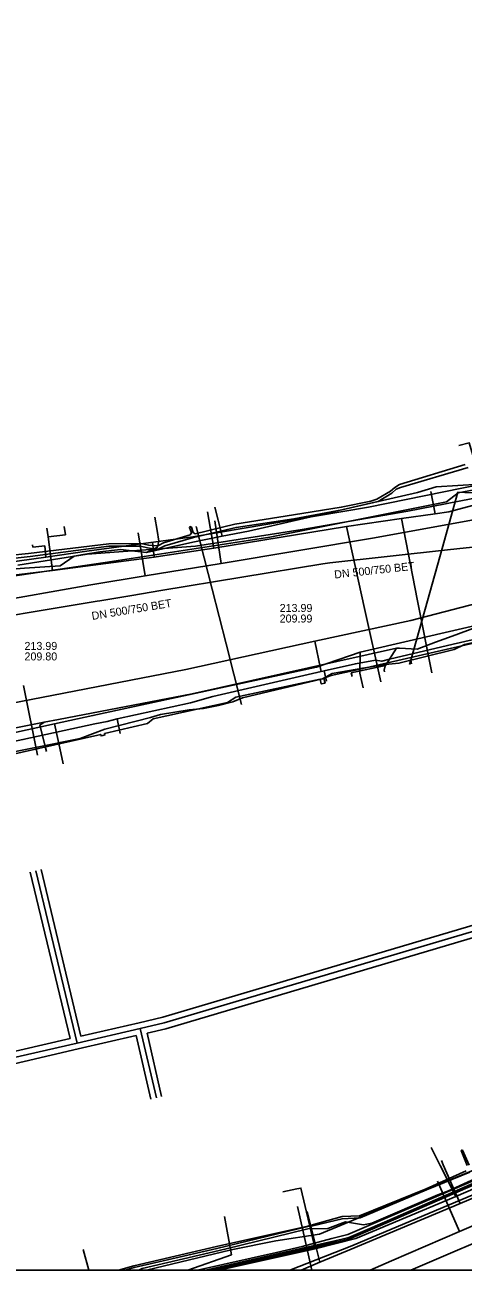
# Model space of a CAD drawing. Extents: x -600309 to -598967, y -1161267 to -1160292.
# Drawn here: x -599661.8 to -599618, y -1161267 to -1161142.6 of the extents above; entities that cross this region are included whole.
import ezdxf

# ---------------------------------------------------------------- set-up
doc = ezdxf.new("R2010")
doc.units = 0
for name, color, linetype in [('Vrstva 12', 7, 'Continuous'), ('Vrstva 13', 7, 'Continuous'), ('Vrstva 16', 7, 'Continuous'), ('Vrstva 37', 7, 'Continuous'), ('Vrstva 38', 7, 'Continuous'), ('Vrstva 42', 7, 'Continuous'), ('Vrstva 54', 7, 'Continuous'), ('Vrstva 55', 7, 'Continuous'), ('Vrstva 58', 7, 'Continuous'), ('Vrstva 63', 7, 'Continuous'), ('Vrstva 9', 7, 'Continuous')]:
    doc.layers.add(name, color=color, linetype=linetype)

msp = doc.modelspace()

# ---------------------------------------------------------------- linework, layer by layer
at = {"layer": 'Vrstva 12'}
for p, q in [((-599642.47, -1161192.07), (-599642.79, -1161190.76)), ((-599642.47, -1161192.07), (-599642.79, -1161190.76)), ((-599658.31, -1161214.87), (-599657.97, -1161216.43)), ((-599658.31, -1161214.87), (-599657.97, -1161216.43)), ((-599621.16, -1161254.79), (-599620.46, -1161256.19)), ((-599642.38, -1161267.03), (-599632.78, -1161264.89)), ((-599634.18, -1161267.03), (-599632.29, -1161266.24))]:
    msp.add_line(p, q, dxfattribs=at)
for points in [[(-599618.42, -1161184.62), (-599617.37, -1161184.34), (-599616.14, -1161188.46)], [(-599616.14, -1161188.46), (-599627.44, -1161190.76), (-599644.99, -1161193.72), (-599655.61, -1161195.18), (-599659.69, -1161195.76)], [(-599642.07, -1161193.68), (-599639.42, -1161193.16), (-599622.53, -1161189.29), (-599620.66, -1161188.74), (-599616.34, -1161188.47)], [(-599648.58, -1161193.11), (-599648.8, -1161191.78)], [(-599649.64, -1161195.3), (-599648.52, -1161194.76), (-599648.41, -1161194.18), (-599648.58, -1161193.11)], [(-599642.47, -1161192.07), (-599642.07, -1161193.68)], [(-599649.64, -1161195.3), (-599645.01, -1161194.28), (-599642.07, -1161193.68)], [(-599655.92, -1161195.51), (-599656.88, -1161195.67), (-599658.25, -1161196.62), (-599661.83, -1161196.88), (-599667.32, -1161197.29)], [(-599659.69, -1161195.76), (-599659.8, -1161194.64), (-599660.99, -1161194.76), (-599661.02, -1161194.52)], [(-599649.64, -1161195.3), (-599652.24, -1161195), (-599654.3, -1161195.25), (-599655.92, -1161195.51)], [(-599659.69, -1161195.76), (-599677.88, -1161198.31), (-599700.77, -1161200.99), (-599723.34, -1161203.28), (-599724.32, -1161203.22), (-599725.84, -1161202.93), (-599738.29, -1161204.29), (-599739.86, -1161203.26), (-599739.7, -1161199.18)], [(-599628.27, -1161205.28), (-599613.15, -1161201.76)], [(-599616.64, -1161202.75), (-599619.06, -1161203.65)], [(-599620.73, -1161204.27), (-599622.56, -1161204.95)], [(-599619.06, -1161203.65), (-599620.73, -1161204.27)], [(-599628.27, -1161205.28), (-599632.64, -1161206.75), (-599654.99, -1161211.61), (-599658.83, -1161212.43)], [(-599624.65, -1161204.87), (-599645.07, -1161209.42), (-599658.42, -1161211.99)], [(-599629.08, -1161207.69), (-599629.16, -1161207.32), (-599625.75, -1161206.6), (-599624.65, -1161204.87)], [(-599628.32, -1161207.34), (-599628.27, -1161205.28)], [(-599624.35, -1161204.88), (-599624.65, -1161204.87)], [(-599622.56, -1161204.95), (-599624.35, -1161204.88)], [(-599628.32, -1161207.34), (-599628.32, -1161207.37), (-599627.97, -1161208.83)], [(-599628.32, -1161207.34), (-599628.32, -1161207.37), (-599627.97, -1161208.83)], [(-599678.3, -1161216.68), (-599658.83, -1161212.43)], [(-599659.87, -1161212.27), (-599674.53, -1161215.2)], [(-599659.84, -1161214.4), (-599660.29, -1161212.56), (-599659.87, -1161212.27)], [(-599658.42, -1161211.99), (-599659.87, -1161212.27)], [(-599658.83, -1161212.43), (-599658.31, -1161214.87)], [(-599659.74, -1161214.81), (-599659.84, -1161214.4)], [(-599659.64, -1161215.2), (-599659.74, -1161214.81)], [(-599618.71, -1161259.67), (-599602.02, -1161252.46)], [(-599618.29, -1161260.38), (-599615.43, -1161259.18), (-599613.07, -1161257.77), (-599599.34, -1161251.93)], [(-599620.46, -1161256.19), (-599620.26, -1161256.58)], [(-599620.26, -1161256.58), (-599618.71, -1161259.67)], [(-599619.96, -1161256.51), (-599620.15, -1161256.06)], [(-599618.29, -1161260.38), (-599619.96, -1161256.51)], [(-599634.61, -1161258.92), (-599636.01, -1161259.21)], [(-599632.78, -1161264.89), (-599634.2, -1161258.84), (-599634.61, -1161258.92)], [(-599632.78, -1161264.89), (-599628.7, -1161263.88), (-599618.71, -1161259.67)], [(-599629.18, -1161264.94), (-599618.29, -1161260.38)], [(-599633.56, -1161261.16), (-599632.29, -1161266.24)], [(-599632.29, -1161266.24), (-599629.18, -1161264.94)]]:
    msp.add_lwpolyline(points, dxfattribs=at)
at = {"layer": 'Vrstva 13'}
for p, q in [((-599620.78, -1161191.42), (-599621.21, -1161189.21)), ((-599642.9, -1161194.86), (-599643.54, -1161191.24)), ((-599648.86, -1161195.77), (-599649.04, -1161194.27))]:
    msp.add_line(p, q, dxfattribs=at)
for points in [[(-599537.86, -1161170.91), (-599543.39, -1161174.67), (-599548.15, -1161173.86), (-599559.98, -1161171.84), (-599562.07, -1161172.59), (-599566.52, -1161174.21), (-599571.36, -1161175.95), (-599595.97, -1161184.84), (-599597.57, -1161185.42), (-599619.41, -1161191.23), (-599620.78, -1161191.42), (-599624.14, -1161191.9), (-599629.63, -1161192.7), (-599642.9, -1161194.86), (-599648.23, -1161195.68), (-599648.86, -1161195.77), (-599659.02, -1161197.09), (-599667.38, -1161198.09), (-599681.8, -1161199.82), (-599690.59, -1161200.89), (-599706.57, -1161202.75)], [(-599624.14, -1161191.9), (-599622.57, -1161199.98), (-599621.11, -1161207.34)], [(-599659.02, -1161197.09), (-599659.48, -1161193.73), (-599659.61, -1161192.86)], [(-599659.48, -1161193.73), (-599657.74, -1161193.53), (-599657.87, -1161192.7)], [(-599629.63, -1161192.7), (-599627.83, -1161200.9), (-599626.19, -1161208.24)], [(-599623.19, -1161267.03), (-599602.33, -1161258.12), (-599590.71, -1161253.32), (-599562.74, -1161241.46), (-599555.87, -1161238.41)]]:
    msp.add_lwpolyline(points, dxfattribs=at)
at = {"layer": 'Vrstva 16'}
msp.add_line((-599634.53, -1161260.66), (-599633.09, -1161267.03), dxfattribs=at)
for points in [[(-599694.08, -1161216.37), (-599693.35, -1161216.23), (-599678.12, -1161213.31), (-599663.39, -1161210.44), (-599645.7, -1161206.98), (-599632.82, -1161204.18), (-599623.19, -1161202.09), (-599612.32, -1161199.28), (-599602.8, -1161196.83), (-599592.37, -1161194.26), (-599583, -1161191.95), (-599568.5, -1161186.03), (-599562.73, -1161183.67), (-599559.25, -1161182.53), (-599546.53, -1161176.37)], [(-599568.5, -1161186.03), (-599572.01, -1161177.78), (-599572.38, -1161177.92), (-599584.77, -1161182.55), (-599607.13, -1161190.22), (-599615.3, -1161191.73), (-599626.85, -1161193.85), (-599642.17, -1161196.39), (-599649.76, -1161197.64), (-599655.19, -1161198.53), (-599665.78, -1161200.41), (-599689.68, -1161204.63), (-599693.75, -1161205.47)], [(-599642.17, -1161196.39), (-599642.8, -1161192.15)], [(-599649.76, -1161197.64), (-599650.47, -1161193.34)], [(-599632.82, -1161204.18), (-599632.23, -1161206.91)], [(-599632.16, -1161207.21), (-599632.23, -1161206.91)], [(-599522.74, -1161222.16), (-599556.43, -1161236.58), (-599558.45, -1161237.45), (-599569.29, -1161242.09), (-599579.03, -1161246.27), (-599593.97, -1161252.63), (-599597.69, -1161254.3), (-599618.35, -1161263.19), (-599625.15, -1161266.12), (-599627.27, -1161267.03)], [(-599618.35, -1161263.19), (-599620.53, -1161258.14)]]:
    msp.add_lwpolyline(points, dxfattribs=at)
at = {"layer": 'Vrstva 37'}
for p, q in [((-599656.58, -1161244.34), (-599660.71, -1161227.11)), ((-599650.25, -1161242.88), (-599656.58, -1161244.34)), ((-599650.25, -1161242.88), (-599648.65, -1161249.81)), ((-599656.58, -1161244.34), (-599677.73, -1161249.21))]:
    msp.add_line(p, q, dxfattribs=at)
msp.add_lwpolyline([(-599610.85, -1161231.36), (-599647.86, -1161242.33), (-599650.25, -1161242.88)], dxfattribs=at)
at = {"layer": 'Vrstva 38'}
for p, q in [((-599657.26, -1161243.88), (-599661.25, -1161227.24)), ((-599660.18, -1161226.98), (-599656.19, -1161243.64)), ((-599656.19, -1161243.64), (-599650.38, -1161242.3)), ((-599677.86, -1161248.63), (-599657.26, -1161243.88)), ((-599650.65, -1161243.59), (-599656.45, -1161244.93)), ((-599649.19, -1161249.93), (-599650.65, -1161243.59)), ((-599649.58, -1161243.35), (-599648.12, -1161249.68)), ((-599656.45, -1161244.93), (-599677.59, -1161249.79))]:
    msp.add_line(p, q, dxfattribs=at)
for points in [[(-599650.38, -1161242.3), (-599648.01, -1161241.75), (-599611.02, -1161230.78)], [(-599611.21, -1161232.09), (-599647.7, -1161242.92), (-599649.58, -1161243.35)]]:
    msp.add_lwpolyline(points, dxfattribs=at)
at = {"layer": 'Vrstva 42'}
for points in [[(-599617.46, -1161186.82), (-599624.24, -1161188.82), (-599624.67, -1161188.98), (-599625.09, -1161189.36), (-599626.46, -1161190.19), (-599627.23, -1161190.38), (-599630.11, -1161191.04), (-599634.92, -1161191.94), (-599640.67, -1161192.8), (-599644.93, -1161193.81), (-599647.8, -1161194.63), (-599648.28, -1161194.86), (-599648.58, -1161194.99), (-599649.52, -1161194.84), (-599650.23, -1161194.68), (-599653.39, -1161194.67), (-599661.28, -1161195.69), (-599665.5, -1161196.18)], [(-599617.77, -1161186.52), (-599624.34, -1161188.52), (-599624.82, -1161188.81), (-599625.23, -1161189.16), (-599626.62, -1161189.97), (-599627.22, -1161190.17), (-599630.16, -1161190.77), (-599634.93, -1161191.54), (-599640.8, -1161192.46), (-599644.78, -1161193.42), (-599644.96, -1161193.31), (-599645.14, -1161192.77), (-599645.26, -1161192.71), (-599645.34, -1161192.79), (-599645.15, -1161193.35), (-599645.28, -1161193.55), (-599647.95, -1161194.33), (-599648.42, -1161194.59), (-599648.66, -1161194.62), (-599649.4, -1161194.58), (-599650.2, -1161194.41), (-599653.41, -1161194.44), (-599661.42, -1161195.41), (-599665.4, -1161195.79)], [(-599613.75, -1161203.64), (-599628.45, -1161207), (-599631.17, -1161207.61), (-599631.89, -1161207.85), (-599631.78, -1161208.35), (-599631.97, -1161208.39), (-599632.17, -1161208.43), (-599632.27, -1161207.96), (-599640.71, -1161209.77), (-599641.52, -1161210.3), (-599648.97, -1161211.93), (-599649.53, -1161212.41), (-599653.83, -1161213.4), (-599653.79, -1161213.54), (-599653.99, -1161213.59), (-599654.18, -1161213.64), (-599654.21, -1161213.49), (-599671.28, -1161217.33)], [(-599643.16, -1161267.03), (-599634, -1161264.97), (-599631.02, -1161264.16), (-599629.42, -1161263.76), (-599604.33, -1161253.01), (-599603.07, -1161252.4), (-599580.68, -1161242.89), (-599569.86, -1161238.12), (-599555.41, -1161231.77), (-599554.08, -1161231.19), (-599527.66, -1161219.63)], [(-599643.16, -1161267.03), (-599634, -1161264.97), (-599631.02, -1161264.16), (-599629.42, -1161263.76), (-599604.33, -1161253.01), (-599603.07, -1161252.4), (-599580.68, -1161242.89), (-599555.41, -1161231.77), (-599554.08, -1161231.19), (-599527.66, -1161219.63)], [(-599527.66, -1161219.63), (-599554.08, -1161231.19), (-599555.41, -1161231.77), (-599569.86, -1161238.12), (-599580.68, -1161242.89), (-599587.07, -1161245.6), (-599603.07, -1161252.4), (-599604.33, -1161253.02), (-599629.42, -1161263.76), (-599631.02, -1161264.16), (-599634, -1161264.97), (-599643.16, -1161267.03)], [(-599527.66, -1161219.63), (-599554.08, -1161231.19), (-599555.41, -1161231.77), (-599569.86, -1161238.12), (-599580.68, -1161242.89), (-599603.07, -1161252.4), (-599604.33, -1161253.01), (-599629.42, -1161263.76), (-599631.02, -1161264.16), (-599634, -1161264.97), (-599643.16, -1161267.03)], [(-599527.51, -1161219.7), (-599554.7, -1161231.53), (-599569.79, -1161238.22), (-599580.59, -1161242.97), (-599603.66, -1161252.76), (-599629.32, -1161263.89), (-599630.98, -1161264.32), (-599633.91, -1161265.08), (-599642.56, -1161267.03)], [(-599644.53, -1161267.03), (-599636.63, -1161265.26), (-599634.07, -1161264.68), (-599631.1, -1161263.87), (-599629.51, -1161263.48), (-599610.13, -1161255.17), (-599604.45, -1161252.74), (-599603.2, -1161252.13), (-599587.21, -1161245.33), (-599580.8, -1161242.61), (-599569.95, -1161237.84), (-599555.53, -1161231.5), (-599554.2, -1161230.91), (-599532.05, -1161221.23)], [(-599532.05, -1161221.23), (-599554.2, -1161230.91), (-599555.53, -1161231.5), (-599569.95, -1161237.84), (-599580.8, -1161242.61), (-599587.21, -1161245.33), (-599603.2, -1161252.13), (-599604.45, -1161252.74), (-599610.13, -1161255.17), (-599629.51, -1161263.48), (-599631.1, -1161263.87), (-599634.07, -1161264.68), (-599636.63, -1161265.26), (-599644.53, -1161267.03)], [(-599532.05, -1161221.23), (-599554.2, -1161230.91), (-599555.53, -1161231.5), (-599569.95, -1161237.84), (-599580.8, -1161242.61), (-599587.21, -1161245.33), (-599603.2, -1161252.13), (-599604.45, -1161252.74), (-599610.13, -1161255.17), (-599629.51, -1161263.48), (-599631.1, -1161263.87), (-599634.07, -1161264.68), (-599636.63, -1161265.26), (-599644.53, -1161267.03)], [(-599532.05, -1161221.23), (-599554.2, -1161230.91), (-599555.53, -1161231.5), (-599569.95, -1161237.84), (-599580.8, -1161242.61), (-599587.21, -1161245.33), (-599603.2, -1161252.13), (-599604.45, -1161252.74), (-599610.13, -1161255.17), (-599629.51, -1161263.48), (-599631.1, -1161263.87), (-599634.07, -1161264.68), (-599636.63, -1161265.26), (-599644.53, -1161267.03)], [(-599532.05, -1161221.23), (-599554.2, -1161230.91), (-599555.53, -1161231.5), (-599569.95, -1161237.84), (-599580.8, -1161242.61), (-599587.21, -1161245.33), (-599603.2, -1161252.13), (-599604.45, -1161252.74), (-599610.13, -1161255.17), (-599629.51, -1161263.48), (-599631.1, -1161263.87), (-599634.07, -1161264.68), (-599636.63, -1161265.26), (-599644.53, -1161267.03)], [(-599617.39, -1161256.53), (-599618.05, -1161255.03), (-599618.13, -1161255.03), (-599618.17, -1161255.09), (-599617.58, -1161256.57)], [(-599617.67, -1161257.12), (-599621.69, -1161258.91), (-599628.33, -1161261.61), (-599630.08, -1161261.68), (-599632.95, -1161262.48), (-599633.5, -1161262.63), (-599642.63, -1161264.68), (-599650.89, -1161266.6), (-599652.44, -1161267.03)], [(-599617.32, -1161257.25), (-599621.64, -1161259.01), (-599628.28, -1161261.8), (-599630.08, -1161261.9), (-599633.01, -1161262.61), (-599633.5, -1161262.69), (-599642.59, -1161264.88), (-599650.86, -1161266.77), (-599651.8, -1161267.03)]]:
    msp.add_lwpolyline(points, dxfattribs=at)
at = {"layer": 'Vrstva 54'}
for points in [[(-599618.51, -1161189.27), (-599620.08, -1161194.89)], [(-599618.51, -1161189.27), (-599605.05, -1161189.89)], [(-599644.68, -1161192.7), (-599643.08, -1161198.97)], [(-599620.08, -1161194.89), (-599621.55, -1161200.14)], [(-599643.08, -1161198.97), (-599641.68, -1161204.44)], [(-599621.55, -1161200.14), (-599623.22, -1161206.07)], [(-599641.68, -1161204.44), (-599640.13, -1161210.5)], [(-599623.22, -1161206.07), (-599623.34, -1161206.48)], [(-599623.22, -1161206.07), (-599623.15, -1161206.42)], [(-599661.93, -1161208.58), (-599660.54, -1161215.55)]]:
    msp.add_lwpolyline(points, dxfattribs=at)
at = {"layer": 'Vrstva 55'}
for points in [[(-599532.87, -1161154.08), (-599549.46, -1161163.75), (-599569.2, -1161173.57), (-599579.92, -1161177.58), (-599595.28, -1161183.83), (-599606, -1161187.01), (-599618.49, -1161189.35), (-599619.64, -1161190.24), (-599637.31, -1161193.76), (-599653.77, -1161196.3), (-599692.79, -1161202.08)], [(-599635.3, -1161267.03), (-599629.11, -1161264.59), (-599615.59, -1161258.92), (-599599.41, -1161251.79), (-599578.49, -1161242.9), (-599567.56, -1161238.2), (-599572.95, -1161226.83), (-599572.07, -1161226.46)]]:
    msp.add_lwpolyline(points, dxfattribs=at)
at = {"layer": 'Vrstva 58'}
for points in [[(-599662.51, -1161196.56), (-599655.55, -1161195.47), (-599644.75, -1161194.67), (-599634.06, -1161193), (-599623.52, -1161191.18), (-599613.24, -1161189.16)], [(-599613.19, -1161203.13), (-599615.17, -1161203.59), (-599618.98, -1161204.46)], [(-599625.75, -1161206.51), (-599624.39, -1161206.37), (-599618.89, -1161205.01), (-599617.83, -1161204.5), (-599612.4, -1161203.26)], [(-599618.98, -1161204.46), (-599625.34, -1161205.98), (-599626.12, -1161206.17), (-599626.73, -1161206.06), (-599628.75, -1161206.42), (-599631.87, -1161207.14)], [(-599642.44, -1161210.6), (-599641, -1161210.22), (-599640.04, -1161209.84), (-599632.03, -1161207.92), (-599631.08, -1161207.38), (-599628.02, -1161206.85), (-599625.75, -1161206.51)], [(-599625.84, -1161207.22), (-599625.88, -1161207.05), (-599625.75, -1161206.51)], [(-599631.87, -1161207.14), (-599632.59, -1161207.31), (-599643.01, -1161209.7), (-599645.24, -1161210.33), (-599652.58, -1161211.94)], [(-599631.87, -1161207.14), (-599631.63, -1161208.15)], [(-599648.25, -1161211.5), (-599645.38, -1161211.03), (-599643.93, -1161210.88), (-599642.44, -1161210.6)], [(-599664.72, -1161215.6), (-599656.25, -1161213.91), (-599653.79, -1161212.96), (-599649.24, -1161211.81), (-599648.25, -1161211.5)], [(-599652.58, -1161211.94), (-599653.55, -1161212.2), (-599654.8, -1161212.43), (-599661.99, -1161214.01), (-599663.08, -1161214.22), (-599663.77, -1161214.68), (-599671.36, -1161216.1), (-599671.78, -1161215.83), (-599672.79, -1161215.93), (-599673.28, -1161216.41), (-599677.75, -1161217.47), (-599678.33, -1161217.64)], [(-599652.58, -1161211.94), (-599652.27, -1161213.4)], [(-599524.43, -1161218.13), (-599608.11, -1161254.49), (-599629.33, -1161263.76), (-599643.72, -1161267.03)], [(-599592.73, -1161246.41), (-599614.78, -1161256.13), (-599632.35, -1161263.43), (-599636.71, -1161264.11), (-599641.16, -1161265.02), (-599649.62, -1161267.03)], [(-599650.39, -1161267.03), (-599650.06, -1161266.87), (-599641.79, -1161264.95), (-599633.5, -1161262.9), (-599631.52, -1161262.87), (-599629.73, -1161262.21), (-599627.93, -1161262.5), (-599627.09, -1161262.33), (-599620.5, -1161259.52), (-599619.44, -1161259.11), (-599617.19, -1161258.07), (-599616.19, -1161257.61), (-599609.15, -1161254.54)]]:
    msp.add_lwpolyline(points, dxfattribs=at)
at = {"layer": 'Vrstva 63'}
msp.add_lwpolyline([(-600308.54, -1160292.35), (-598967.11, -1160292.35), (-598967.11, -1161267.03), (-600308.54, -1161267.03)], close=True, dxfattribs=at)
at = {"layer": 'Vrstva 9'}
for p, q in [((-599641.82, -1161261.68), (-599641.14, -1161265.49)), ((-599655.96, -1161264.98), (-599655.4, -1161267.03)), ((-599641.14, -1161265.49), (-599645.5, -1161267.03))]:
    msp.add_line(p, q, dxfattribs=at)
for points in [[(-599632.02, -1161196.42), (-599631.32, -1161196.34), (-599619.55, -1161195.04), (-599613.61, -1161194.39), (-599612.3, -1161194.24)], [(-599632.02, -1161196.42), (-599648.19, -1161199.11), (-599651.09, -1161199.59), (-599654.29, -1161200.13), (-599654.58, -1161200.17), (-599661.58, -1161201.34)], [(-599661.58, -1161201.34), (-599666.27, -1161202.14), (-599669.09, -1161202.61), (-599673.29, -1161203.32), (-599679.48, -1161204.37), (-599680.91, -1161204.61), (-599682.63, -1161204.91), (-599689.74, -1161206.11), (-599691.33, -1161206.38)]]:
    msp.add_lwpolyline(points, dxfattribs=at)

# ---------------------------------------------------------------- texts
at = {"layer": 'Vrstva 12'}
for rotation, p in [(6.3025, (-599630.82, -1161197.91)), (9.3965, (-599655.05, -1161202.05))]:
    msp.add_text('DN 500/750 BET', height=0.8, rotation=rotation, dxfattribs=at).set_placement(p)
for s, p in [('213.99', (-599636.32, -1161201.25)), ('209.99', (-599636.32, -1161202.3)), ('213.99', (-599661.83, -1161205.04)), ('209.80', (-599661.83, -1161206.09))]:
    msp.add_text(s, height=0.8, dxfattribs=at).set_placement(p)

doc.saveas('drawing.dxf')
